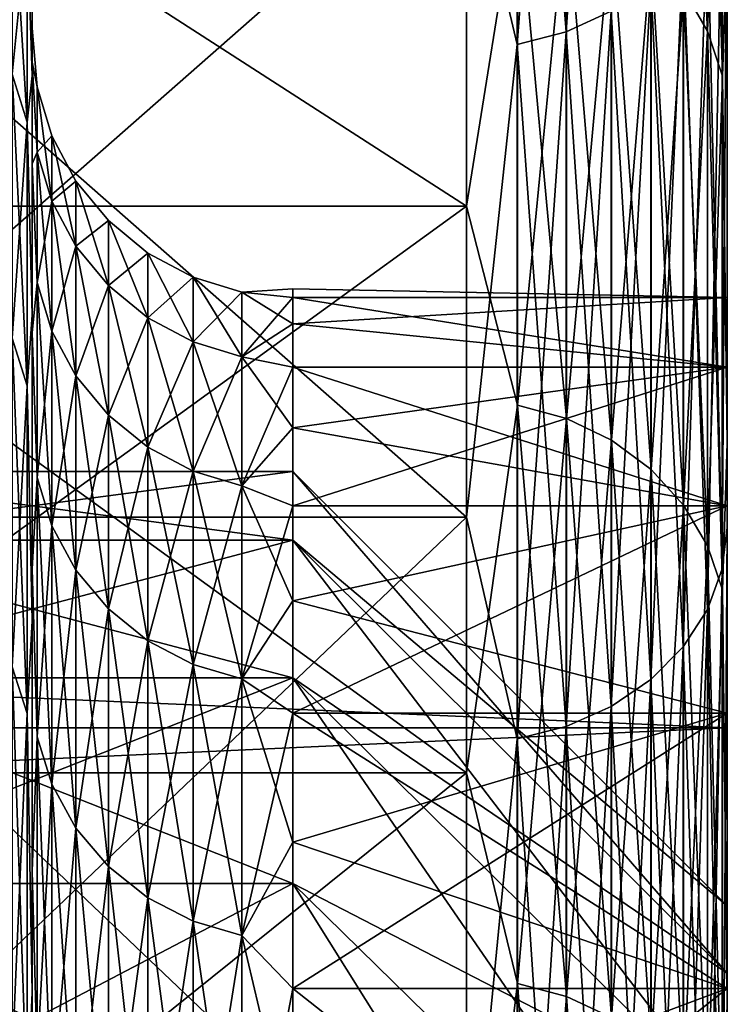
# Model space of a CAD drawing. Header units: metres. Extents: x -17 to 65, y -30 to 30.
# Tile 405 of 413: x 64.2 to 65, y 23.7 to 24.8. Entities that reach past the tile are written whole.
import ezdxf

# ---------------------------------------------------------------- set-up
doc = ezdxf.new("R2010")
doc.units = ezdxf.units.M
doc.layers.add('solid_508461', color=7, linetype='CONTINUOUS')

msp = doc.modelspace()

# ---------------------------------------------------------------- linework, layer by layer
at = {"layer": 'solid_508461'}
for points in [[(64.814529, 24.795874, -14.88921), (64.866478, 24.819626, -14.903472), (64.866478, 25.553928, -13.606028)], [(64.814529, 25.529474, -13.593007), (64.814529, 24.795874, -14.88921), (64.866478, 25.553928, -13.606028)], [(64.758179, 24.781275, -14.880445), (64.814529, 24.795874, -14.88921), (64.814529, 25.529474, -13.593007)], [(64.758179, 25.514444, -13.585005), (64.758179, 24.781275, -14.880445), (64.814529, 25.529474, -13.593007)], [(64.758179, 25.514444, 13.585005), (64.814529, 25.529474, 13.593007), (64.814529, 24.795874, 14.88921)], [(64.814529, 24.795874, 14.88921), (64.814529, 25.529474, 13.593007), (64.866478, 24.819626, 14.903472)], [(64.758179, 24.781275, 14.880445), (64.699997, 25.02813, 14.450009), (64.758179, 25.514444, 13.585005)], [(64.758179, 25.514444, -13.585005), (64.699997, 25.02813, -14.450009), (64.758179, 24.781275, -14.880445)], [(64.758179, 24.781275, 14.880445), (64.758179, 25.514444, 13.585005), (64.814529, 24.795874, 14.88921)], [(64.97728, 24.796682, -10.465021), (64.94957, 24.844536, -10.485217), (64.94957, 25.367371, -9.148076)], [(64.97728, 25.318508, -9.130456), (64.97728, 24.796682, -10.465021), (64.94957, 25.367371, -9.148076)], [(64.97728, 24.796682, 10.465021), (64.97728, 25.318508, 9.130456), (64.94957, 24.844536, 10.485217)], [(64.994301, 24.744762, -10.44311), (64.97728, 24.796682, -10.465021), (64.97728, 25.318508, -9.130456)], [(64.994301, 25.265497, -9.111339), (64.994301, 24.744762, -10.44311), (64.97728, 25.318508, -9.130456)], [(64.994301, 25.265497, 9.111339), (64.97728, 25.318508, 9.130456), (64.97728, 24.796682, 10.465021)], [(64.994301, 24.744762, 10.44311), (64.994301, 25.265497, 9.111339), (64.97728, 24.796682, 10.465021)], [(64.994301, 24.744762, 10.44311), (65, 24.896132, 9.920813), (64.994301, 25.265497, 9.111339)], [(64.994301, 25.265497, -9.111339), (65, 24.896135, -9.920805), (64.994301, 24.744762, -10.44311)], [(64.699997, 25.175266, 10.030751), (63.799999, 25.175266, 10.030751), (63.799999, 24.595291, 11.379003)], [(64.699997, 24.595291, 11.379003), (64.699997, 25.175266, 10.030751), (63.799999, 24.595291, 11.379003)], [(64.699997, 24.595291, -11.379003), (63.799999, 24.595291, -11.379003), (63.799999, 25.175266, -10.030751)], [(64.699997, 25.175266, -10.030751), (64.699997, 24.595291, -11.379003), (63.799999, 25.175266, -10.030751)], [(64.75853, 24.962244, -10.534894), (64.699997, 24.595291, -11.379003), (64.699997, 25.175266, -10.030751)], [(64.75853, 24.962244, 10.534894), (64.699997, 25.175266, 10.030751), (64.699997, 24.595291, 11.379003)], [(63.799999, 25.02813, 14.450009), (64.699997, 25.02813, 14.450009), (64.699997, 24.237574, 15.740078)], [(63.799999, 24.237574, 15.740078), (63.799999, 25.02813, 14.450009), (64.699997, 24.237574, 15.740078)], [(63.799999, 24.237574, -15.740078), (64.699997, 24.237574, -15.740078), (64.699997, 25.02813, -14.450009)], [(63.799999, 25.02813, -14.450009), (63.799999, 24.237574, -15.740078), (64.699997, 25.02813, -14.450009)], [(64.758179, 24.781275, 14.880445), (64.699997, 24.237574, 15.740078), (64.699997, 25.02813, 14.450009)], [(64.758179, 24.781275, -14.880445), (64.699997, 25.02813, -14.450009), (64.699997, 24.237574, -15.740078)], [(64.994232, 24.178011, 16.268044), (65, 25.032677, 15.033465), (65, 24.225492, 16.302313)], [(64.994232, 24.178011, 16.268044), (64.994232, 24.983412, 15.001821), (65, 25.032677, 15.033465)], [(64.994232, 24.178011, -16.268044), (65, 24.225473, -16.302343), (65, 25.032658, -15.033497)], [(64.994232, 24.983412, -15.001821), (64.994232, 24.178011, -16.268044), (65, 25.032658, -15.033497)], [(65, 24.225492, 16.302313), (65, 25.032677, 15.033465), (65, 24.890348, 16.747257)], [(65, 25.032658, -15.033497), (65, 24.225473, -16.302343), (65, 24.890348, -16.747257)], [(64.977142, 24.131273, -16.236597), (64.994232, 24.178011, -16.268044), (64.994232, 24.983412, -15.001821)], [(64.977142, 24.935116, -14.972821), (64.977142, 24.131273, -16.236597), (64.994232, 24.983412, -15.001821)], [(64.977142, 24.935116, 14.972821), (64.994232, 24.983412, 15.001821), (64.994232, 24.178011, 16.268044)], [(64.194237, 24.691874, 4.823157), (64.177139, 24.747162, 4.833957), (64.177139, 24.975876, 3.463351)], [(64.194237, 24.920076, 3.455613), (64.194237, 24.691874, 4.823157), (64.177139, 24.975876, 3.463351)], [(64.194237, 24.920076, -3.455613), (64.177139, 24.975876, -3.463351), (64.177139, 24.747162, -4.833957)], [(64.75853, 24.962244, -10.534894), (64.75853, 24.366175, -11.848508), (64.699997, 24.595291, -11.379003)], [(64.75853, 24.366175, 11.848508), (64.75853, 24.962244, 10.534894), (64.699997, 24.595291, 11.379003)], [(64.814857, 24.350801, -11.841032), (64.75853, 24.366175, -11.848508), (64.75853, 24.962244, -10.534894)], [(64.814857, 24.946495, -10.528247), (64.814857, 24.350801, -11.841032), (64.75853, 24.962244, -10.534894)], [(64.814857, 24.946495, 10.528247), (64.75853, 24.962244, 10.534894), (64.75853, 24.366175, 11.848508)], [(64.814857, 24.350801, 11.841032), (64.814857, 24.946495, 10.528247), (64.75853, 24.366175, 11.848508)], [(64.866768, 24.325832, -11.82889), (64.814857, 24.350801, -11.841032), (64.814857, 24.946495, -10.528247)], [(64.866768, 24.920914, -10.517451), (64.866768, 24.325832, -11.82889), (64.814857, 24.946495, -10.528247)], [(64.866768, 24.920914, 10.517451), (64.814857, 24.946495, 10.528247), (64.814857, 24.350801, 11.841032)], [(64.194237, 24.920076, -3.455613), (64.199997, 24.745113, -4.205862), (64.199997, 24.942064, -2.811296)], [(64.194237, 24.920076, 3.455613), (64.199997, 24.942064, 2.811296), (64.199997, 24.745113, 4.205863)], [(64.199997, 24.942064, 2.811296), (64.199997, 24.942064, -2.811296), (64.199997, 24.745113, -4.205862)], [(64.199997, 24.799999, 0), (64.199997, 24.942064, 2.811296), (64.199997, 24.745113, -4.205862)], [(64.199997, 24.760958, 1.391007), (64.199997, 24.745113, 4.205863), (64.199997, 24.942064, 2.811296)], [(64.199997, 24.799999, 0), (64.199997, 24.760958, 1.391007), (64.199997, 24.942064, 2.811296)], [(64.949379, 24.088203, -16.207619), (64.977142, 24.131273, -16.236597), (64.977142, 24.935116, -14.972821)], [(64.949379, 24.890614, -14.946098), (64.949379, 24.088203, -16.207619), (64.977142, 24.935116, -14.972821)], [(64.949379, 24.890614, 14.946098), (64.977142, 24.935116, 14.972821), (64.977142, 24.131273, 16.236597)], [(64.977142, 24.131273, 16.236597), (64.977142, 24.935116, 14.972821), (64.994232, 24.178011, 16.268044)], [(64.194237, 24.691874, -4.823157), (64.194237, 24.920076, -3.455613), (64.177139, 24.747162, -4.833957)], [(64.194237, 24.691874, -4.823157), (64.199997, 24.745113, -4.205862), (64.194237, 24.920076, -3.455613)], [(64.194237, 24.920076, 3.455613), (64.199997, 24.745113, 4.205863), (64.194237, 24.691874, 4.823157)], [(64.866768, 24.325832, 11.82889), (64.866768, 24.920914, 10.517451), (64.814857, 24.350801, 11.841032)], [(64.912254, 24.292225, -11.812549), (64.866768, 24.325832, -11.82889), (64.866768, 24.920914, -10.517451)], [(64.912254, 24.886486, -10.502921), (64.912254, 24.292225, -11.812549), (64.866768, 24.920914, -10.517451)], [(64.912254, 24.886486, 10.502921), (64.866768, 24.920914, 10.517451), (64.866768, 24.325832, 11.82889)], [(44, 23.995178, 18.006428), (65, 23.995136, 18.006485), (65, 24.890348, 16.747257)], [(44, 24.89031, 16.747311), (44, 23.995178, 18.006428), (65, 24.890348, 16.747257)], [(44, 24.89031, -16.747311), (65, 24.890348, -16.747257), (65, 23.995136, -18.006485)], [(44, 23.995178, -18.006428), (44, 24.89031, -16.747311), (65, 23.995136, -18.006485)], [(64.91201, 24.050465, -16.182226), (64.949379, 24.088203, -16.207619), (64.949379, 24.890614, -14.946098)], [(64.91201, 24.851616, -14.922682), (64.91201, 24.050465, -16.182226), (64.949379, 24.890614, -14.946098)], [(64.91201, 24.851616, 14.922682), (64.949379, 24.890614, 14.946098), (64.949379, 24.088203, 16.207619)], [(64.949379, 24.088203, 16.207619), (64.949379, 24.890614, 14.946098), (64.977142, 24.131273, 16.236597)], [(64.994301, 24.744762, -10.44311), (65, 24.896135, -9.920805), (65, 24.322456, -11.254248)], [(64.994301, 24.744762, 10.44311), (65, 24.322453, 11.254255), (65, 24.896132, 9.920813)], [(65, 24.896135, -9.920805), (65, 24.896132, 9.920813), (65, 24.322453, 11.254255)], [(65, 24.490004, 0.69972), (65, 24.896135, -9.920805), (65, 24.322453, 11.254255)], [(65, 24.410133, -2.096517), (65, 24.322456, -11.254248), (65, 24.896135, -9.920805)], [(65, 24.490004, -0.69972), (65, 24.410133, -2.096517), (65, 24.896135, -9.920805)], [(65, 24.490004, 0.69972), (65, 24.490004, -0.69972), (65, 24.896135, -9.920805)], [(65, 24.225492, 16.302313), (65, 24.890348, 16.747257), (65, 23.995136, 18.006485)], [(65, 24.225473, -16.302343), (65, 23.995136, -18.006485), (65, 24.890348, -16.747257)], [(64.912254, 24.292225, 11.812549), (64.912254, 24.886486, 10.502921), (64.866768, 24.325832, 11.82889)], [(64.94957, 24.251278, -11.792637), (64.912254, 24.292225, -11.812549), (64.912254, 24.886486, -10.502921)], [(64.94957, 24.844536, -10.485217), (64.94957, 24.251278, -11.792637), (64.912254, 24.886486, -10.502921)], [(64.94957, 24.844536, 10.485217), (64.912254, 24.886486, 10.502921), (64.912254, 24.292225, 11.812549)], [(64.866478, 24.019505, -16.161394), (64.91201, 24.050465, -16.182226), (64.91201, 24.851616, -14.922682)], [(64.866478, 24.819626, -14.903472), (64.866478, 24.019505, -16.161394), (64.91201, 24.851616, -14.922682)], [(64.866478, 24.819626, 14.903472), (64.91201, 24.851616, 14.922682), (64.91201, 24.050465, 16.182226)], [(64.91201, 24.050465, 16.182226), (64.91201, 24.851616, 14.922682), (64.949379, 24.088203, 16.207619)], [(64.94957, 24.251278, 11.792637), (64.94957, 24.844536, 10.485217), (64.912254, 24.292225, 11.812549)], [(64.97728, 24.204565, -11.769922), (64.94957, 24.251278, -11.792637), (64.94957, 24.844536, -10.485217)], [(64.97728, 24.796682, -10.465021), (64.97728, 24.204565, -11.769922), (64.94957, 24.844536, -10.485217)], [(64.97728, 24.796682, 10.465021), (64.94957, 24.844536, 10.485217), (64.94957, 24.251278, 11.792637)], [(64.814529, 23.996519, -16.145929), (64.866478, 24.019505, -16.161394), (64.866478, 24.819626, -14.903472)], [(64.814529, 24.795874, -14.88921), (64.814529, 23.996519, -16.145929), (64.866478, 24.819626, -14.903472)], [(64.814529, 24.795874, 14.88921), (64.866478, 24.819626, 14.903472), (64.866478, 24.019505, 16.161394)], [(64.866478, 24.019505, 16.161394), (64.866478, 24.819626, 14.903472), (64.91201, 24.050465, 16.182226)], [(64.199997, 24.760958, -1.391007), (64.199997, 24.799999, 0), (64.199997, 24.745113, -4.205862)], [(64.205696, 24.732426, 0.681745), (64.199997, 24.760958, 1.391007), (64.199997, 24.799999, 0)], [(64.205696, 24.732426, -0.681745), (64.199997, 24.799999, 0), (64.199997, 24.760958, -1.391007)], [(64.205696, 24.732426, 0.681745), (64.199997, 24.799999, 0), (64.205696, 24.732426, -0.681745)], [(64.758179, 23.982391, -16.136423), (64.814529, 23.996519, -16.145929), (64.814529, 24.795874, -14.88921)], [(64.758179, 24.781275, -14.880445), (64.758179, 23.982391, -16.136423), (64.814529, 24.795874, -14.88921)], [(64.758179, 24.781275, 14.880445), (64.814529, 24.795874, 14.88921), (64.814529, 23.996519, 16.145929)], [(64.814529, 23.996519, 16.145929), (64.814529, 24.795874, 14.88921), (64.866478, 24.019505, 16.161394)], [(64.97728, 24.204565, 11.769922), (64.97728, 24.796682, 10.465021), (64.94957, 24.251278, 11.792637)], [(64.994301, 24.153887, -11.745279), (64.97728, 24.204565, -11.769922), (64.97728, 24.796682, -10.465021)], [(64.994301, 24.744762, -10.44311), (64.994301, 24.153887, -11.745279), (64.97728, 24.796682, -10.465021)], [(64.994301, 24.744762, 10.44311), (64.97728, 24.796682, 10.465021), (64.97728, 24.204565, 11.769922)], [(64.758179, 23.982391, 16.136423), (64.699997, 24.237574, 15.740078), (64.758179, 24.781275, 14.880445)], [(64.758179, 24.781275, -14.880445), (64.699997, 24.237574, -15.740078), (64.758179, 23.982391, -16.136423)], [(64.758179, 23.982391, 16.136423), (64.758179, 24.781275, 14.880445), (64.814529, 23.996519, 16.145929)], [(64.199997, 24.64395, -2.777706), (64.199997, 24.760958, -1.391007), (64.199997, 24.745113, -4.205862)], [(64.199997, 24.760958, 1.391007), (64.199997, 24.64395, 2.777706), (64.199997, 24.745113, 4.205863)], [(64.205696, 24.657314, 2.043163), (64.199997, 24.64395, 2.777706), (64.199997, 24.760958, 1.391007)], [(64.205696, 24.657314, 2.043163), (64.199997, 24.760958, 1.391007), (64.205696, 24.732426, 0.681745)], [(64.205696, 24.657314, -2.043163), (64.199997, 24.760958, -1.391007), (64.199997, 24.64395, -2.777706)], [(64.205696, 24.732426, -0.681745), (64.199997, 24.760958, -1.391007), (64.205696, 24.657314, -2.043163)], [(64.194237, 24.388683, 6.176053), (64.177139, 24.443291, 6.189882), (64.177139, 24.747162, 4.833957)], [(64.194237, 24.691874, 4.823157), (64.194237, 24.388683, 6.176053), (64.177139, 24.747162, 4.833957)], [(64.194237, 24.691874, -4.823157), (64.177139, 24.747162, -4.833957), (64.177139, 24.443291, -6.189882)], [(64.194237, 24.691874, -4.823157), (64.199997, 24.470238, -5.587248), (64.199997, 24.745113, -4.205862)], [(64.194237, 24.691874, 4.823157), (64.199997, 24.745113, 4.205863), (64.199997, 24.470238, 5.587248)], [(64.199997, 24.64395, -2.777706), (64.199997, 24.745113, -4.205862), (64.199997, 24.470238, -5.587248)], [(64.199997, 24.64395, 2.777706), (64.199997, 24.470238, 5.587248), (64.199997, 24.745113, 4.205863)], [(64.994301, 24.153887, 11.745279), (64.994301, 24.744762, 10.44311), (64.97728, 24.204565, 11.769922)], [(64.994301, 24.153887, 11.745279), (65, 24.322453, 11.254255), (64.994301, 24.744762, 10.44311)], [(64.994301, 24.744762, -10.44311), (65, 24.322456, -11.254248), (64.994301, 24.153887, -11.745279)], [(64.205696, 24.732426, -0.681745), (64.222725, 24.676094, -0.680192), (64.222725, 24.676094, 0.680192)], [(64.205696, 24.732426, -0.681745), (64.205696, 24.657314, -2.043163), (64.222725, 24.676094, -0.680192)], [(64.205696, 24.732426, 0.681745), (64.222725, 24.676094, 0.680192), (64.222725, 24.601154, 2.03851)], [(64.205696, 24.732426, 0.681745), (64.205696, 24.732426, -0.681745), (64.222725, 24.676094, 0.680192)], [(64.205696, 24.657314, 2.043163), (64.205696, 24.732426, 0.681745), (64.222725, 24.601154, 2.03851)], [(64.194237, 24.388683, -6.176053), (64.194237, 24.691874, -4.823157), (64.177139, 24.443291, -6.189882)], [(64.194237, 24.388683, -6.176053), (64.199997, 24.470238, -5.587248), (64.194237, 24.691874, -4.823157)], [(64.194237, 24.691874, 4.823157), (64.199997, 24.470238, 5.587248), (64.194237, 24.388683, 6.176053)], [(64.205696, 24.657314, -2.043163), (64.222725, 24.601154, -2.03851), (64.222725, 24.676094, -0.680192)], [(64.222725, 24.676094, -0.680192), (64.250427, 24.624172, -0.678761), (64.250427, 24.624172, 0.678761)], [(64.222725, 24.676094, -0.680192), (64.222725, 24.601154, -2.03851), (64.250427, 24.624172, -0.678761)], [(64.222725, 24.676094, 0.680192), (64.250427, 24.624172, 0.678761), (64.250427, 24.549389, 2.03422)], [(64.222725, 24.676094, 0.680192), (64.222725, 24.676094, -0.680192), (64.250427, 24.624172, 0.678761)], [(64.222725, 24.601154, 2.03851), (64.222725, 24.676094, 0.680192), (64.250427, 24.549389, 2.03422)], [(64.205696, 24.507318, 3.398377), (64.199997, 24.64395, 2.777706), (64.205696, 24.657314, 2.043163)], [(64.205696, 24.657314, -2.043163), (64.199997, 24.64395, -2.777706), (64.205696, 24.507318, -3.398377)], [(64.205696, 24.657314, -2.043163), (64.205696, 24.507318, -3.398377), (64.222725, 24.601154, -2.03851)], [(64.205696, 24.657314, 2.043163), (64.222725, 24.601154, 2.03851), (64.222725, 24.4515, 3.390637)], [(64.205696, 24.507318, 3.398377), (64.205696, 24.657314, 2.043163), (64.222725, 24.4515, 3.390637)], [(64.199997, 24.449345, -4.155657), (64.199997, 24.64395, -2.777706), (64.199997, 24.470238, -5.587248)], [(64.199997, 24.64395, 2.777706), (64.199997, 24.449345, 4.155657), (64.199997, 24.470238, 5.587248)], [(64.205696, 24.507318, 3.398377), (64.199997, 24.449345, 4.155657), (64.199997, 24.64395, 2.777706)], [(64.205696, 24.507318, -3.398377), (64.199997, 24.64395, -2.777706), (64.199997, 24.449345, -4.155657)], [(64.222725, 24.601154, -2.03851), (64.250427, 24.549389, -2.03422), (64.250427, 24.624172, -0.678761)], [(64.250427, 24.624172, -0.678761), (64.287743, 24.578657, -0.677506), (64.287743, 24.578657, 0.677506)], [(64.250427, 24.624172, -0.678761), (64.250427, 24.549389, -2.03422), (64.287743, 24.578657, -0.677506)], [(64.250427, 24.624172, 0.678761), (64.287743, 24.578657, 0.677506), (64.287743, 24.504013, 2.03046)], [(64.250427, 24.624172, 0.678761), (64.250427, 24.624172, -0.678761), (64.287743, 24.578657, 0.677506)], [(64.250427, 24.549389, 2.03422), (64.250427, 24.624172, 0.678761), (64.287743, 24.504013, 2.03046)], [(64.699997, 24.595291, 11.379003), (63.799999, 24.595291, 11.379003), (63.799999, 23.943172, 12.693877)], [(64.699997, 23.943172, 12.693877), (64.699997, 24.595291, 11.379003), (63.799999, 23.943172, 12.693877)], [(64.699997, 23.943172, -12.693877), (63.799999, 23.943172, -12.693877), (63.799999, 24.595291, -11.379003)], [(64.699997, 24.595291, -11.379003), (64.699997, 23.943172, -12.693877), (63.799999, 24.595291, -11.379003)], [(64.205696, 24.507318, -3.398377), (64.222725, 24.4515, -3.390637), (64.222725, 24.601154, -2.03851)], [(64.222725, 24.601154, -2.03851), (64.222725, 24.4515, -3.390637), (64.250427, 24.549389, -2.03422)], [(64.222725, 24.601154, 2.03851), (64.250427, 24.549389, 2.03422), (64.250427, 24.400051, 3.383502)], [(64.222725, 24.4515, 3.390637), (64.222725, 24.601154, 2.03851), (64.250427, 24.400051, 3.383502)], [(64.75853, 24.366175, -11.848508), (64.699997, 23.943172, -12.693877), (64.699997, 24.595291, -11.379003)], [(64.75853, 24.366175, 11.848508), (64.699997, 24.595291, 11.379003), (64.699997, 23.943172, 12.693877)], [(64.250427, 24.549389, -2.03422), (64.287743, 24.504013, -2.03046), (64.287743, 24.578657, -0.677506)], [(64.287743, 24.578657, -0.677506), (64.333229, 24.541304, -0.676476), (64.333229, 24.541304, 0.676476)], [(64.287743, 24.578657, -0.677506), (64.287743, 24.504013, -2.03046), (64.333229, 24.541304, -0.676476)], [(64.287743, 24.578657, 0.677506), (64.333229, 24.541304, 0.676476), (64.333229, 24.466772, 2.027375)], [(64.287743, 24.578657, 0.677506), (64.287743, 24.578657, -0.677506), (64.333229, 24.541304, 0.676476)], [(64.287743, 24.504013, 2.03046), (64.287743, 24.578657, 0.677506), (64.333229, 24.466772, 2.027375)], [(64.222725, 24.4515, -3.390637), (64.250427, 24.400051, -3.383502), (64.250427, 24.549389, -2.03422)], [(64.250427, 24.549389, -2.03422), (64.250427, 24.400051, -3.383502), (64.287743, 24.504013, -2.03046)], [(64.250427, 24.549389, 2.03422), (64.287743, 24.504013, 2.03046), (64.287743, 24.35495, 3.377248)], [(64.250427, 24.400051, 3.383502), (64.250427, 24.549389, 2.03422), (64.287743, 24.35495, 3.377248)], [(64.287743, 24.504013, -2.03046), (64.333229, 24.466772, -2.027375), (64.333229, 24.541304, -0.676476)], [(64.333229, 24.541304, -0.676476), (64.385139, 24.513548, -0.675711), (64.385139, 24.513548, 0.675711)], [(64.333229, 24.541304, -0.676476), (64.333229, 24.466772, -2.027375), (64.385139, 24.513548, -0.675711)], [(64.333229, 24.541304, 0.676476), (64.385139, 24.513548, 0.675711), (64.385139, 24.4391, 2.025082)], [(64.333229, 24.541304, 0.676476), (64.333229, 24.541304, -0.676476), (64.385139, 24.513548, 0.675711)], [(64.333229, 24.466772, 2.027375), (64.333229, 24.541304, 0.676476), (64.385139, 24.4391, 2.025082)], [(64.205696, 24.282896, 4.74327), (64.199997, 24.449345, 4.155657), (64.205696, 24.507318, 3.398377)], [(64.205696, 24.507318, -3.398377), (64.199997, 24.449345, -4.155657), (64.205696, 24.282896, -4.74327)], [(64.205696, 24.507318, -3.398377), (64.205696, 24.282896, -4.74327), (64.222725, 24.4515, -3.390637)], [(64.205696, 24.507318, 3.398377), (64.222725, 24.4515, 3.390637), (64.222725, 24.227589, 4.732467)], [(64.205696, 24.282896, 4.74327), (64.205696, 24.507318, 3.398377), (64.222725, 24.227589, 4.732467)], [(64.333229, 24.466772, -2.027375), (64.385139, 24.4391, -2.025082), (64.385139, 24.513548, -0.675711)], [(64.385139, 24.513548, -0.675711), (64.441475, 24.49646, -0.67524), (64.441475, 24.49646, 0.67524)], [(64.385139, 24.513548, -0.675711), (64.385139, 24.4391, -2.025082), (64.441475, 24.49646, -0.67524)], [(64.385139, 24.513548, 0.675711), (64.441475, 24.49646, 0.67524), (64.441475, 24.422066, 2.02367)], [(64.385139, 24.513548, 0.675711), (64.385139, 24.513548, -0.675711), (64.441475, 24.49646, 0.67524)], [(64.385139, 24.4391, 2.025082), (64.385139, 24.513548, 0.675711), (64.441475, 24.422066, 2.02367)], [(64.250427, 24.400051, -3.383502), (64.287743, 24.35495, -3.377248), (64.287743, 24.504013, -2.03046)], [(64.287743, 24.504013, -2.03046), (64.287743, 24.35495, -3.377248), (64.333229, 24.466772, -2.027375)], [(64.287743, 24.504013, 2.03046), (64.333229, 24.466772, 2.027375), (64.333229, 24.317936, 3.372116)], [(64.287743, 24.35495, 3.377248), (64.287743, 24.504013, 2.03046), (64.333229, 24.317936, 3.372116)], [(64.385139, 24.4391, -2.025082), (64.441475, 24.422066, -2.02367), (64.441475, 24.49646, -0.67524)], [(64.441475, 24.49646, 0.67524), (64.5, 24.5), (64.5, 24.490009, 0.699623)], [(64.441475, 24.49646, -0.67524), (64.5, 24.490009, -0.699623), (64.5, 24.5)], [(64.441475, 24.49646, 0.67524), (64.441475, 24.49646, -0.67524), (64.5, 24.5)], [(64.441475, 24.49646, 0.67524), (64.5, 24.490009, 0.699623), (64.5, 24.460043, 1.398676)], [(64.441475, 24.422066, 2.02367), (64.441475, 24.49646, 0.67524), (64.5, 24.460043, 1.398676)], [(64.441475, 24.49646, -0.67524), (64.441475, 24.422066, -2.02367), (64.5, 24.490009, -0.699623)], [(64.5, 24.5), (65, 24.490004, 0.69972), (64.5, 24.490009, 0.699623)], [(64.5, 24.490009, -0.699623), (65, 24.490004, 0.69972), (64.5, 24.5)], [(64.441475, 24.422066, -2.02367), (64.5, 24.460043, -1.398676), (64.5, 24.490009, -0.699623)], [(64.5, 24.490009, -0.699623), (65, 24.490004, -0.69972), (65, 24.490004, 0.69972)], [(64.5, 24.460043, -1.398676), (65, 24.490004, -0.69972), (64.5, 24.490009, -0.699623)], [(64.5, 24.490009, 0.699623), (65, 24.490004, 0.69972), (65, 24.410133, 2.096517)], [(64.5, 24.490009, 0.699623), (65, 24.410133, 2.096517), (64.5, 24.460043, 1.398676)], [(64.5, 24.460043, -1.398676), (65, 24.410133, -2.096517), (65, 24.490004, -0.69972)], [(65, 24.410133, 2.096517), (65, 24.490004, 0.69972), (65, 24.322453, 11.254255)], [(64.194237, 24.388683, -6.176053), (64.199997, 24.118319, -6.951018), (64.199997, 24.470238, -5.587248)], [(64.194237, 24.388683, 6.176053), (64.199997, 24.470238, 5.587248), (64.199997, 24.118319, 6.951018)], [(64.199997, 24.449345, -4.155657), (64.199997, 24.470238, -5.587248), (64.199997, 24.118319, -6.951018)], [(64.199997, 24.177771, 5.520456), (64.199997, 24.118319, 6.951018), (64.199997, 24.470238, 5.587248)], [(64.199997, 24.449345, 4.155657), (64.199997, 24.177771, 5.520456), (64.199997, 24.470238, 5.587248)], [(64.287743, 24.35495, -3.377248), (64.333229, 24.317936, -3.372116), (64.333229, 24.466772, -2.027375)], [(64.333229, 24.466772, -2.027375), (64.333229, 24.317936, -3.372116), (64.385139, 24.4391, -2.025082)], [(64.333229, 24.466772, 2.027375), (64.385139, 24.4391, 2.025082), (64.385139, 24.290434, 3.368302)], [(64.333229, 24.317936, 3.372116), (64.333229, 24.466772, 2.027375), (64.385139, 24.290434, 3.368302)], [(64.441475, 24.422066, 2.02367), (64.5, 24.460043, 1.398676), (64.5, 24.410128, 2.096588)], [(64.441475, 24.422066, -2.02367), (64.5, 24.410128, -2.096588), (64.5, 24.460043, -1.398676)], [(64.5, 24.410128, -2.096588), (65, 24.410133, -2.096517), (64.5, 24.460043, -1.398676)], [(64.5, 24.460043, 1.398676), (65, 24.410133, 2.096517), (64.5, 24.410128, 2.096588)], [(64.199997, 24.177771, -5.520456), (64.199997, 24.449345, -4.155657), (64.199997, 24.118319, -6.951018)], [(64.205696, 24.282896, 4.74327), (64.199997, 24.177771, 5.520456), (64.199997, 24.449345, 4.155657)], [(64.205696, 24.282896, -4.74327), (64.199997, 24.449345, -4.155657), (64.199997, 24.177771, -5.520456)], [(64.205696, 24.282896, -4.74327), (64.222725, 24.227589, -4.732467), (64.222725, 24.4515, -3.390637)], [(64.222725, 24.4515, -3.390637), (64.222725, 24.227589, -4.732467), (64.250427, 24.400051, -3.383502)], [(64.222725, 24.4515, 3.390637), (64.250427, 24.400051, 3.383502), (64.250427, 24.176609, 4.722508)], [(64.222725, 24.227589, 4.732467), (64.222725, 24.4515, 3.390637), (64.250427, 24.176609, 4.722508)], [(64.194237, 24.011425, 7.510193), (64.177139, 24.065187, 7.527009), (64.177139, 24.443291, 6.189882)], [(64.194237, 24.388683, 6.176053), (64.194237, 24.011425, 7.510193), (64.177139, 24.443291, 6.189882)], [(64.194237, 24.388683, -6.176053), (64.177139, 24.443291, -6.189882), (64.177139, 24.065187, -7.527009)], [(64.333229, 24.317936, -3.372116), (64.385139, 24.290434, -3.368302), (64.385139, 24.4391, -2.025082)], [(64.385139, 24.4391, -2.025082), (64.385139, 24.290434, -3.368302), (64.441475, 24.422066, -2.02367)], [(64.385139, 24.4391, 2.025082), (64.441475, 24.422066, 2.02367), (64.441475, 24.2735, 3.365954)], [(64.385139, 24.290434, 3.368302), (64.385139, 24.4391, 2.025082), (64.441475, 24.2735, 3.365954)], [(64.385139, 24.290434, -3.368302), (64.441475, 24.2735, -3.365954), (64.441475, 24.422066, -2.02367)], [(64.441475, 24.422066, 2.02367), (64.5, 24.410128, 2.096588), (64.5, 24.340303, 2.792789)], [(64.441475, 24.2735, 3.365954), (64.441475, 24.422066, 2.02367), (64.5, 24.340303, 2.792789)], [(64.441475, 24.422066, -2.02367), (64.441475, 24.2735, -3.365954), (64.5, 24.410128, -2.096588)], [(64.441475, 24.2735, -3.365954), (64.5, 24.340303, -2.792789), (64.5, 24.410128, -2.096588)], [(64.5, 24.250626, -3.486714), (65, 24.250618, -3.486778), (65, 24.410133, -2.096517)], [(64.5, 24.340303, -2.792789), (65, 24.410133, -2.096517), (64.5, 24.410128, -2.096588)], [(64.5, 24.250626, -3.486714), (65, 24.410133, -2.096517), (64.5, 24.340303, -2.792789)], [(64.5, 24.410128, 2.096588), (65, 24.410133, 2.096517), (65, 24.250618, 3.486778)], [(64.5, 24.410128, 2.096588), (65, 24.250618, 3.486778), (64.5, 24.340303, 2.792789)], [(65, 24.250618, 3.486778), (65, 24.410133, 2.096517), (65, 24.322453, 11.254255)], [(65, 24.410133, -2.096517), (65, 24.250618, -3.486778), (65, 24.322456, -11.254248)], [(64.222725, 24.227589, -4.732467), (64.250427, 24.176609, -4.722508), (64.250427, 24.400051, -3.383502)], [(64.250427, 24.400051, -3.383502), (64.250427, 24.176609, -4.722508), (64.287743, 24.35495, -3.377248)], [(64.250427, 24.400051, 3.383502), (64.287743, 24.35495, 3.377248), (64.287743, 24.131922, 4.713779)], [(64.250427, 24.176609, 4.722508), (64.250427, 24.400051, 3.383502), (64.287743, 24.131922, 4.713779)], [(64.194237, 24.011425, -7.510193), (64.194237, 24.388683, -6.176053), (64.177139, 24.065187, -7.527009)], [(64.194237, 24.011425, -7.510193), (64.199997, 24.118319, -6.951018), (64.194237, 24.388683, -6.176053)], [(64.194237, 24.388683, 6.176053), (64.199997, 24.118319, 6.951018), (64.194237, 24.011425, 7.510193)], [(64.75853, 24.366175, -11.848508), (64.75853, 23.701036, -13.128535), (64.699997, 23.943172, -12.693877)], [(64.75853, 23.701036, 13.128535), (64.75853, 24.366175, 11.848508), (64.699997, 23.943172, 12.693877)], [(64.814857, 23.686083, -13.120253), (64.75853, 23.701036, -13.128535), (64.75853, 24.366175, -11.848508)], [(64.814857, 24.350801, -11.841032), (64.814857, 23.686083, -13.120253), (64.75853, 24.366175, -11.848508)], [(64.814857, 24.350801, 11.841032), (64.75853, 24.366175, 11.848508), (64.75853, 23.701036, 13.128535)], [(64.250427, 24.176609, -4.722508), (64.287743, 24.131922, -4.713779), (64.287743, 24.35495, -3.377248)], [(64.287743, 24.35495, -3.377248), (64.287743, 24.131922, -4.713779), (64.333229, 24.317936, -3.372116)], [(64.287743, 24.35495, 3.377248), (64.333229, 24.317936, 3.372116), (64.333229, 24.095247, 4.706616)], [(64.287743, 24.131922, 4.713779), (64.287743, 24.35495, 3.377248), (64.333229, 24.095247, 4.706616)], [(64.814857, 23.686083, 13.120253), (64.814857, 24.350801, 11.841032), (64.75853, 23.701036, 13.128535)], [(64.866768, 23.661795, -13.106798), (64.814857, 23.686083, -13.120253), (64.814857, 24.350801, -11.841032)], [(64.866768, 24.325832, -11.82889), (64.866768, 23.661795, -13.106798), (64.814857, 24.350801, -11.841032)], [(64.866768, 24.325832, 11.82889), (64.814857, 24.350801, 11.841032), (64.814857, 23.686083, 13.120253)], [(64.441475, 24.2735, 3.365954), (64.5, 24.340303, 2.792789), (64.5, 24.250626, 3.486714)], [(64.441475, 24.2735, -3.365954), (64.5, 24.250626, -3.486714), (64.5, 24.340303, -2.792789)], [(64.5, 24.340303, 2.792789), (65, 24.250618, 3.486778), (64.5, 24.250626, 3.486714)], [(64.866768, 23.661795, 13.106798), (64.866768, 24.325832, 11.82889), (64.814857, 23.686083, 13.120253)], [(64.912254, 23.629107, -13.088692), (64.866768, 23.661795, -13.106798), (64.866768, 24.325832, -11.82889)], [(64.912254, 24.292225, -11.812549), (64.912254, 23.629107, -13.088692), (64.866768, 24.325832, -11.82889)], [(64.912254, 24.292225, 11.812549), (64.866768, 24.325832, 11.82889), (64.866768, 23.661795, 13.106798)], [(64.287743, 24.131922, -4.713779), (64.333229, 24.095247, -4.706616), (64.333229, 24.317936, -3.372116)], [(64.333229, 24.317936, -3.372116), (64.333229, 24.095247, -4.706616), (64.385139, 24.290434, -3.368302)], [(64.333229, 24.317936, 3.372116), (64.385139, 24.290434, 3.368302), (64.385139, 24.067997, 4.701293)], [(64.333229, 24.095247, 4.706616), (64.333229, 24.317936, 3.372116), (64.385139, 24.067997, 4.701293)], [(64.994301, 24.153887, -11.745279), (65, 24.322456, -11.254248), (65, 23.677441, -12.554631)], [(64.994301, 24.153887, 11.745279), (65, 23.677437, 12.554638), (65, 24.322453, 11.254255)], [(65, 23.69508, -6.228414), (65, 23.677441, -12.554631), (65, 24.322456, -11.254248)], [(65, 24.012032, -4.865398), (65, 23.69508, -6.228414), (65, 24.322456, -11.254248)], [(65, 24.250618, -3.486778), (65, 24.012032, -4.865398), (65, 24.322456, -11.254248)], [(65, 24.250618, 3.486778), (65, 24.322453, 11.254255), (65, 23.677437, 12.554638)], [(64.5, 24.290085, 0.694107), (63.900002, 24.290085, 0.694107), (63.900002, 24.210869, 2.079374)], [(64.5, 24.210869, 2.079374), (64.5, 24.290085, 0.694107), (63.900002, 24.210869, 2.079374)], [(64.5, 24.290085, -0.694107), (63.900002, 24.290085, -0.694107), (63.900002, 24.290085, 0.694107)], [(64.5, 24.290085, 0.694107), (64.5, 24.290085, -0.694107), (63.900002, 24.290085, 0.694107)], [(64.5, 24.210869, -2.079374), (63.900002, 24.210869, -2.079374), (63.900002, 24.290085, -0.694107)], [(64.5, 24.290085, -0.694107), (64.5, 24.210869, -2.079374), (63.900002, 24.290085, -0.694107)], [(64.333229, 24.095247, -4.706616), (64.385139, 24.067997, -4.701293), (64.385139, 24.290434, -3.368302)], [(64.385139, 24.290434, -3.368302), (64.385139, 24.067997, -4.701293), (64.441475, 24.2735, -3.365954)], [(64.385139, 24.290434, 3.368302), (64.441475, 24.2735, 3.365954), (64.441475, 24.05122, 4.698016)], [(64.385139, 24.067997, 4.701293), (64.385139, 24.290434, 3.368302), (64.441475, 24.05122, 4.698016)], [(64.5, 24.290085, 0.694107), (65, 23.790291, 0.679794), (65, 23.790291, -0.679794)], [(64.5, 24.210869, 2.079374), (65, 23.790291, 0.679794), (64.5, 24.290085, 0.694107)], [(64.5, 24.290085, -0.694107), (65, 23.790291, -0.679794), (65, 23.712706, -2.036568)], [(64.5, 24.290085, 0.694107), (65, 23.790291, -0.679794), (64.5, 24.290085, -0.694107)], [(64.5, 24.290085, -0.694107), (65, 23.712706, -2.036568), (64.5, 24.210869, -2.079374)], [(64.912254, 23.629107, 13.088692), (64.912254, 24.292225, 11.812549), (64.866768, 23.661795, 13.106798)], [(64.94957, 23.589277, -13.066629), (64.912254, 23.629107, -13.088692), (64.912254, 24.292225, -11.812549)], [(64.94957, 24.251278, -11.792637), (64.94957, 23.589277, -13.066629), (64.912254, 24.292225, -11.812549)], [(64.94957, 24.251278, 11.792637), (64.912254, 24.292225, 11.812549), (64.912254, 23.629107, 13.088692)], [(64.205696, 23.984726, 6.073758), (64.199997, 24.177771, 5.520456), (64.205696, 24.282896, 4.74327)], [(64.205696, 24.282896, -4.74327), (64.199997, 24.177771, -5.520456), (64.205696, 23.984726, -6.073758)], [(64.205696, 24.282896, -4.74327), (64.205696, 23.984726, -6.073758), (64.222725, 24.227589, -4.732467)], [(64.205696, 24.282896, 4.74327), (64.222725, 24.227589, 4.732467), (64.222725, 23.930098, 6.059924)], [(64.205696, 23.984726, 6.073758), (64.205696, 24.282896, 4.74327), (64.222725, 23.930098, 6.059924)], [(64.385139, 24.067997, -4.701293), (64.441475, 24.05122, -4.698016), (64.441475, 24.2735, -3.365954)], [(64.441475, 24.2735, 3.365954), (64.5, 24.250626, 3.486714), (64.5, 24.141169, 4.177794)], [(64.441475, 24.05122, 4.698016), (64.441475, 24.2735, 3.365954), (64.5, 24.141169, 4.177794)], [(64.441475, 24.2735, -3.365954), (64.441475, 24.05122, -4.698016), (64.5, 24.250626, -3.486714)], [(64.441475, 24.05122, -4.698016), (64.5, 24.141169, -4.177794), (64.5, 24.250626, -3.486714)], [(64.5, 24.141169, -4.177794), (65, 24.250618, -3.486778), (64.5, 24.250626, -3.486714)], [(64.5, 24.250626, 3.486714), (65, 24.250618, 3.486778), (64.5, 24.141169, 4.177794)], [(64.5, 24.012022, -4.865467), (65, 24.012032, -4.865398), (65, 24.250618, -3.486778)], [(64.5, 24.012022, -4.865467), (65, 24.250618, -3.486778), (64.5, 24.141169, -4.177794)], [(64.5, 24.141169, 4.177794), (65, 24.250618, 3.486778), (65, 24.012032, 4.865398)], [(64.94957, 23.589277, 13.066629), (64.94957, 24.251278, 11.792637), (64.912254, 23.629107, 13.088692)], [(64.97728, 23.54384, -13.04146), (64.94957, 23.589277, -13.066629), (64.94957, 24.251278, -11.792637)], [(64.97728, 24.204565, -11.769922), (64.97728, 23.54384, -13.04146), (64.94957, 24.251278, -11.792637)], [(64.97728, 24.204565, 11.769922), (64.94957, 24.251278, 11.792637), (64.94957, 23.589277, 13.066629)], [(65, 24.012032, 4.865398), (65, 24.250618, 3.486778), (65, 23.677437, 12.554638)], [(63.799999, 24.237574, 15.740078), (64.699997, 24.237574, 15.740078), (64.699997, 23.380583, 16.987005)], [(63.799999, 23.380583, 16.987005), (63.799999, 24.237574, 15.740078), (64.699997, 23.380583, 16.987005)], [(63.799999, 23.380583, -16.987005), (64.699997, 23.380583, -16.987005), (64.699997, 24.237574, -15.740078)], [(63.799999, 24.237574, -15.740078), (63.799999, 23.380583, -16.987005), (64.699997, 24.237574, -15.740078)], [(64.758179, 23.982391, 16.136423), (64.699997, 23.380583, 16.987005), (64.699997, 24.237574, 15.740078)], [(64.758179, 23.982391, -16.136423), (64.699997, 24.237574, -15.740078), (64.699997, 23.380583, -16.987005)], [(64.205696, 23.984726, -6.073758), (64.222725, 23.930098, -6.059924), (64.222725, 24.227589, -4.732467)], [(64.222725, 24.227589, -4.732467), (64.222725, 23.930098, -6.059924), (64.250427, 24.176609, -4.722508)], [(64.222725, 24.227589, 4.732467), (64.250427, 24.176609, 4.722508), (64.250427, 23.879745, 6.047173)], [(64.222725, 23.930098, 6.059924), (64.222725, 24.227589, 4.732467), (64.250427, 23.879745, 6.047173)], [(64.994232, 23.308495, 17.491129), (65, 24.225492, 16.302313), (65, 23.354029, 17.527954)], [(64.994232, 23.308495, 17.491129), (64.994232, 24.178011, 16.268044), (65, 24.225492, 16.302313)], [(64.994232, 23.308495, -17.491129), (65, 23.354008, -17.527985), (65, 24.225473, -16.302343)], [(64.994232, 24.178011, -16.268044), (64.994232, 23.308495, -17.491129), (65, 24.225473, -16.302343)], [(65, 23.354029, 17.527954), (65, 24.225492, 16.302313), (65, 23.995136, 18.006485)], [(65, 24.225473, -16.302343), (65, 23.354008, -17.527985), (65, 23.995136, -18.006485)], [(64.5, 24.210869, 2.079374), (63.900002, 24.210869, 2.079374), (63.900002, 24.05265, 3.45832)], [(64.5, 24.05265, 3.45832), (64.5, 24.210869, 2.079374), (63.900002, 24.05265, 3.45832)], [(64.5, 24.05265, -3.45832), (63.900002, 24.05265, -3.45832), (63.900002, 24.210869, -2.079374)], [(64.5, 24.210869, -2.079374), (64.5, 24.05265, -3.45832), (63.900002, 24.210869, -2.079374)], [(64.5, 24.210869, 2.079374), (65, 23.712706, 2.036568), (65, 23.790291, 0.679794)], [(64.5, 24.05265, 3.45832), (65, 23.712706, 2.036568), (64.5, 24.210869, 2.079374)], [(64.5, 24.210869, -2.079374), (65, 23.712706, -2.036568), (65, 23.557732, -3.387184)], [(64.5, 24.210869, -2.079374), (65, 23.557732, -3.387184), (64.5, 24.05265, -3.45832)], [(64.97728, 23.54384, 13.04146), (64.97728, 24.204565, 11.769922), (64.94957, 23.589277, 13.066629)], [(64.994301, 23.494545, -13.014154), (64.97728, 23.54384, -13.04146), (64.97728, 24.204565, -11.769922)], [(64.994301, 24.153887, -11.745279), (64.994301, 23.494545, -13.014154), (64.97728, 24.204565, -11.769922)], [(64.994301, 24.153887, 11.745279), (64.97728, 24.204565, 11.769922), (64.97728, 23.54384, 13.04146)], [(64.199997, 23.83007, -6.867873), (64.199997, 24.177771, -5.520456), (64.199997, 24.118319, -6.951018)], [(64.199997, 24.177771, 5.520456), (64.199997, 23.83007, 6.867873), (64.199997, 24.118319, 6.951018)], [(64.205696, 23.984726, 6.073758), (64.199997, 23.83007, 6.867873), (64.199997, 24.177771, 5.520456)], [(64.205696, 23.984726, -6.073758), (64.199997, 24.177771, -5.520456), (64.199997, 23.83007, -6.867873)], [(64.222725, 23.930098, -6.059924), (64.250427, 23.879745, -6.047173), (64.250427, 24.176609, -4.722508)], [(64.250427, 24.176609, -4.722508), (64.250427, 23.879745, -6.047173), (64.287743, 24.131922, -4.713779)], [(64.250427, 24.176609, 4.722508), (64.287743, 24.131922, 4.713779), (64.287743, 23.835608, 6.035995)], [(64.250427, 23.879745, 6.047173), (64.250427, 24.176609, 4.722508), (64.287743, 23.835608, 6.035995)], [(64.977142, 23.263437, -17.457317), (64.994232, 23.308495, -17.491129), (64.994232, 24.178011, -16.268044)], [(64.977142, 24.131273, -16.236597), (64.977142, 23.263437, -17.457317), (64.994232, 24.178011, -16.268044)], [(64.977142, 24.131273, 16.236597), (64.994232, 24.178011, 16.268044), (64.994232, 23.308495, 17.491129)], [(64.994301, 23.494545, 13.014154), (64.994301, 24.153887, 11.745279), (64.97728, 23.54384, 13.04146)], [(64.994301, 23.494545, 13.014154), (65, 23.677437, 12.554638), (64.994301, 24.153887, 11.745279)], [(64.994301, 24.153887, -11.745279), (65, 23.677441, -12.554631), (64.994301, 23.494545, -13.014154)], [(64.250427, 23.879745, -6.047173), (64.287743, 23.835608, -6.035995), (64.287743, 24.131922, -4.713779)], [(64.287743, 24.131922, -4.713779), (64.287743, 23.835608, -6.035995), (64.333229, 24.095247, -4.706616)], [(64.287743, 24.131922, 4.713779), (64.333229, 24.095247, 4.706616), (64.333229, 23.799381, 6.026822)], [(64.287743, 23.835608, 6.035995), (64.287743, 24.131922, 4.713779), (64.333229, 23.799381, 6.026822)], [(64.441475, 24.05122, 4.698016), (64.5, 24.141169, 4.177794), (64.5, 24.012022, 4.865467)], [(64.441475, 24.05122, -4.698016), (64.5, 24.012022, -4.865467), (64.5, 24.141169, -4.177794)], [(64.5, 24.141169, 4.177794), (65, 24.012032, 4.865398), (64.5, 24.012022, 4.865467)], [(64.949379, 23.221918, -17.426159), (64.977142, 23.263437, -17.457317), (64.977142, 24.131273, -16.236597)], [(64.949379, 24.088203, -16.207619), (64.949379, 23.221918, -17.426159), (64.977142, 24.131273, -16.236597)], [(64.949379, 24.088203, 16.207619), (64.977142, 24.131273, 16.236597), (64.977142, 23.263437, 17.457317)], [(64.977142, 23.263437, 17.457317), (64.977142, 24.131273, 16.236597), (64.994232, 23.308495, 17.491129)], [(64.194237, 24.011425, -7.510193), (64.199997, 23.690485, -8.292824), (64.199997, 24.118319, -6.951018)], [(64.194237, 24.011425, 7.510193), (64.199997, 24.118319, 6.951018), (64.199997, 23.690485, 8.292824)], [(64.199997, 23.83007, -6.867873), (64.199997, 24.118319, -6.951018), (64.199997, 23.690485, -8.292824)], [(64.199997, 23.83007, 6.867873), (64.199997, 23.690485, 8.292824), (64.199997, 24.118319, 6.951018)], [(64.287743, 23.835608, -6.035995), (64.333229, 23.799381, -6.026822), (64.333229, 24.095247, -4.706616)], [(64.333229, 24.095247, -4.706616), (64.333229, 23.799381, -6.026822), (64.385139, 24.067997, -4.701293)], [(64.333229, 24.095247, 4.706616), (64.385139, 24.067997, 4.701293), (64.385139, 23.772467, 6.020006)], [(64.333229, 23.799381, 6.026822), (64.333229, 24.095247, 4.706616), (64.385139, 23.772467, 6.020006)], [(64.91201, 23.185535, -17.398857), (64.949379, 23.221918, -17.426159), (64.949379, 24.088203, -16.207619)], [(64.91201, 24.050465, -16.182226), (64.91201, 23.185535, -17.398857), (64.949379, 24.088203, -16.207619)], [(64.91201, 24.050465, 16.182226), (64.949379, 24.088203, 16.207619), (64.949379, 23.221918, 17.426159)], [(64.949379, 23.221918, 17.426159), (64.949379, 24.088203, 16.207619), (64.977142, 23.263437, 17.457317)], [(64.194237, 23.561243, 8.821525), (64.177139, 23.613998, 8.841277), (64.177139, 24.065187, 7.527009)], [(64.194237, 24.011425, 7.510193), (64.194237, 23.561243, 8.821525), (64.177139, 24.065187, 7.527009)], [(64.194237, 24.011425, -7.510193), (64.177139, 24.065187, -7.527009), (64.177139, 23.613998, -8.841277)], [(64.333229, 23.799381, -6.026822), (64.385139, 23.772467, -6.020006), (64.385139, 24.067997, -4.701293)], [(64.385139, 24.067997, -4.701293), (64.385139, 23.772467, -6.020006), (64.441475, 24.05122, -4.698016)], [(64.385139, 24.067997, 4.701293), (64.441475, 24.05122, 4.698016), (64.441475, 23.755894, 6.01581)], [(64.385139, 23.772467, 6.020006), (64.385139, 24.067997, 4.701293), (64.441475, 23.755894, 6.01581)], [(64.5, 24.05265, 3.45832), (63.900002, 24.05265, 3.45832), (63.900002, 23.816002, 4.825772)], [(64.5, 23.816002, 4.825772), (64.5, 24.05265, 3.45832), (63.900002, 23.816002, 4.825772)], [(64.5, 23.816002, -4.825772), (63.900002, 23.816002, -4.825772), (63.900002, 24.05265, -3.45832)], [(64.5, 24.05265, -3.45832), (64.5, 23.816002, -4.825772), (63.900002, 24.05265, -3.45832)], [(64.5, 24.05265, 3.45832), (65, 23.557732, 3.387184), (65, 23.712706, 2.036568)], [(64.5, 23.816002, 4.825772), (65, 23.557732, 3.387184), (64.5, 24.05265, 3.45832)], [(64.5, 24.05265, -3.45832), (65, 23.557732, -3.387184), (65, 23.325954, -4.726504)], [(64.5, 24.05265, -3.45832), (65, 23.325954, -4.726504), (64.5, 23.816002, -4.825772)], [(64.385139, 23.772467, -6.020006), (64.441475, 23.755894, -6.01581), (64.441475, 24.05122, -4.698016)], [(64.441475, 24.05122, 4.698016), (64.5, 24.012022, 4.865467), (64.5, 23.863293, 5.549171)], [(64.441475, 23.755894, 6.01581), (64.441475, 24.05122, 4.698016), (64.5, 23.863293, 5.549171)], [(64.441475, 24.05122, -4.698016), (64.441475, 23.755894, -6.01581), (64.5, 24.012022, -4.865467)], [(64.866478, 23.155689, -17.376461), (64.91201, 23.185535, -17.398857), (64.91201, 24.050465, -16.182226)], [(64.866478, 24.019505, -16.161394), (64.866478, 23.155689, -17.376461), (64.91201, 24.050465, -16.182226)], [(64.866478, 24.019505, 16.161394), (64.91201, 24.050465, 16.182226), (64.91201, 23.185535, 17.398857)], [(64.91201, 23.185535, 17.398857), (64.91201, 24.050465, 16.182226), (64.949379, 23.221918, 17.426159)], [(64.814529, 23.13353, -17.359831), (64.866478, 23.155689, -17.376461), (64.866478, 24.019505, -16.161394)], [(64.814529, 23.996519, -16.145929), (64.814529, 23.13353, -17.359831), (64.866478, 24.019505, -16.161394)], [(64.814529, 23.996519, 16.145929), (64.866478, 24.019505, 16.161394), (64.866478, 23.155689, 17.376461)], [(64.866478, 23.155689, 17.376461), (64.866478, 24.019505, 16.161394), (64.91201, 23.185535, 17.398857)], [(64.194237, 23.561243, -8.821525), (64.194237, 24.011425, -7.510193), (64.177139, 23.613998, -8.841277)], [(64.194237, 23.561243, -8.821525), (64.199997, 23.690485, -8.292824), (64.194237, 24.011425, -7.510193)], [(64.194237, 24.011425, 7.510193), (64.199997, 23.690485, 8.292824), (64.194237, 23.561243, 8.821525)], [(64.441475, 23.755894, -6.01581), (64.5, 23.863293, -5.549171), (64.5, 24.012022, -4.865467)], [(64.5, 23.695099, -6.228349), (65, 23.69508, -6.228414), (65, 24.012032, -4.865398)], [(64.5, 23.863293, -5.549171), (65, 24.012032, -4.865398), (64.5, 24.012022, -4.865467)], [(64.5, 23.695099, -6.228349), (65, 24.012032, -4.865398), (64.5, 23.863293, -5.549171)], [(64.5, 24.012022, 4.865467), (65, 24.012032, 4.865398), (65, 23.69508, 6.228414)], [(64.5, 24.012022, 4.865467), (65, 23.69508, 6.228414), (64.5, 23.863293, 5.549171)], [(65, 23.69508, 6.228414), (65, 24.012032, 4.865398), (65, 23.677437, 12.554638)], [(44, 23.995178, 18.006428), (44, 23.036413, 19.217794), (65, 23.995136, 18.006485)], [(44, 23.995178, -18.006428), (65, 23.995136, -18.006485), (65, 23.036469, -19.217722)], [(44, 23.036413, -19.217794), (44, 23.995178, -18.006428), (65, 23.036469, -19.217722)], [(44, 23.036413, 19.217794), (65, 23.036469, 19.217722), (65, 23.995136, 18.006485)], [(64.758179, 23.119909, -17.349611), (64.814529, 23.13353, -17.359831), (64.814529, 23.996519, -16.145929)], [(64.758179, 23.982391, -16.136423), (64.758179, 23.119909, -17.349611), (64.814529, 23.996519, -16.145929)], [(64.758179, 23.982391, 16.136423), (64.814529, 23.996519, 16.145929), (64.814529, 23.13353, 17.359831)], [(64.814529, 23.13353, 17.359831), (64.814529, 23.996519, 16.145929), (64.866478, 23.155689, 17.376461)], [(65, 23.354029, 17.527954), (65, 23.995136, 18.006485), (65, 23.036469, 19.217722)], [(65, 23.354008, -17.527985), (65, 23.036469, -19.217722), (65, 23.995136, -18.006485)], [(64.205696, 23.613716, 7.385799), (64.199997, 23.83007, 6.867873), (64.205696, 23.984726, 6.073758)], [(64.205696, 23.984726, -6.073758), (64.199997, 23.83007, -6.867873), (64.205696, 23.613716, -7.385799)], [(64.205696, 23.984726, -6.073758), (64.205696, 23.613716, -7.385799), (64.222725, 23.930098, -6.059924)], [(64.205696, 23.984726, 6.073758), (64.222725, 23.930098, 6.059924), (64.222725, 23.559933, 7.368978)], [(64.205696, 23.613716, 7.385799), (64.205696, 23.984726, 6.073758), (64.222725, 23.559933, 7.368978)], [(64.758179, 23.119909, 17.349611), (64.699997, 23.380583, 16.987005), (64.758179, 23.982391, 16.136423)], [(64.758179, 23.982391, -16.136423), (64.699997, 23.380583, -16.987005), (64.758179, 23.119909, -17.349611)], [(64.758179, 23.119909, 17.349611), (64.758179, 23.982391, 16.136423), (64.814529, 23.13353, 17.359831)], [(64.699997, 23.943172, 12.693877), (63.799999, 23.943172, 12.693877), (63.799999, 23.220823, 13.971519)], [(64.699997, 23.220823, 13.971519), (64.699997, 23.943172, 12.693877), (63.799999, 23.220823, 13.971519)], [(64.699997, 23.220823, -13.971519), (63.799999, 23.220823, -13.971519), (63.799999, 23.943172, -12.693877)], [(64.699997, 23.943172, -12.693877), (64.699997, 23.220823, -13.971519), (63.799999, 23.943172, -12.693877)], [(64.75853, 23.701036, -13.128535), (64.699997, 23.220823, -13.971519), (64.699997, 23.943172, -12.693877)], [(64.75853, 23.701036, 13.128535), (64.699997, 23.943172, 12.693877), (64.699997, 23.220823, 13.971519)], [(64.205696, 23.613716, -7.385799), (64.222725, 23.559933, -7.368978), (64.222725, 23.930098, -6.059924)], [(64.222725, 23.930098, -6.059924), (64.222725, 23.559933, -7.368978), (64.250427, 23.879745, -6.047173)], [(64.222725, 23.930098, 6.059924), (64.250427, 23.879745, 6.047173), (64.250427, 23.510359, 7.353472)], [(64.222725, 23.559933, 7.368978), (64.222725, 23.930098, 6.059924), (64.250427, 23.510359, 7.353472)], [(64.222725, 23.559933, -7.368978), (64.250427, 23.510359, -7.353472), (64.250427, 23.879745, -6.047173)], [(64.250427, 23.879745, -6.047173), (64.250427, 23.510359, -7.353472), (64.287743, 23.835608, -6.035995)], [(64.250427, 23.879745, 6.047173), (64.287743, 23.835608, 6.035995), (64.287743, 23.466904, 7.33988)], [(64.250427, 23.510359, 7.353472), (64.250427, 23.879745, 6.047173), (64.287743, 23.466904, 7.33988)], [(64.441475, 23.755894, 6.01581), (64.5, 23.863293, 5.549171), (64.5, 23.695099, 6.228349)], [(64.441475, 23.755894, -6.01581), (64.5, 23.695099, -6.228349), (64.5, 23.863293, -5.549171)], [(64.5, 23.863293, 5.549171), (65, 23.69508, 6.228414), (64.5, 23.695099, 6.228349)], [(64.199997, 23.40732, -8.193731), (64.199997, 23.83007, -6.867873), (64.199997, 23.690485, -8.292824)], [(64.199997, 23.83007, 6.867873), (64.199997, 23.40732, 8.193731), (64.199997, 23.690485, 8.292824)], [(64.205696, 23.613716, 7.385799), (64.199997, 23.40732, 8.193731), (64.199997, 23.83007, 6.867873)], [(64.205696, 23.613716, -7.385799), (64.199997, 23.83007, -6.867873), (64.199997, 23.40732, -8.193731)], [(64.250427, 23.510359, -7.353472), (64.287743, 23.466904, -7.33988), (64.287743, 23.835608, -6.035995)], [(64.287743, 23.835608, -6.035995), (64.287743, 23.466904, -7.33988), (64.333229, 23.799381, -6.026822)], [(64.287743, 23.835608, 6.035995), (64.333229, 23.799381, 6.026822), (64.333229, 23.431238, 7.328725)], [(64.287743, 23.466904, 7.33988), (64.287743, 23.835608, 6.035995), (64.333229, 23.431238, 7.328725)], [(64.5, 23.816002, 4.825772), (63.900002, 23.816002, 4.825772), (63.900002, 23.501709, 6.17735)], [(64.5, 23.501709, 6.17735), (64.5, 23.816002, 4.825772), (63.900002, 23.501709, 6.17735)], [(64.5, 23.501709, -6.17735), (63.900002, 23.501709, -6.17735), (63.900002, 23.816002, -4.825772)], [(64.5, 23.816002, -4.825772), (64.5, 23.501709, -6.17735), (63.900002, 23.816002, -4.825772)], [(64.5, 23.816002, 4.825772), (65, 23.325954, 4.726504), (65, 23.557732, 3.387184)], [(64.5, 23.501709, 6.17735), (65, 23.325954, 4.726504), (64.5, 23.816002, 4.825772)], [(64.5, 23.816002, -4.825772), (65, 23.325954, -4.726504), (65, 23.018141, -6.050211)], [(64.5, 23.816002, -4.825772), (65, 23.018141, -6.050211), (64.5, 23.501709, -6.17735)], [(64.287743, 23.466904, -7.33988), (64.333229, 23.431238, -7.328725), (64.333229, 23.799381, -6.026822)], [(64.333229, 23.799381, -6.026822), (64.333229, 23.431238, -7.328725), (64.385139, 23.772467, -6.020006)], [(64.333229, 23.799381, 6.026822), (64.385139, 23.772467, 6.020006), (64.385139, 23.404739, 7.320436)], [(64.333229, 23.431238, 7.328725), (64.333229, 23.799381, 6.026822), (64.385139, 23.404739, 7.320436)], [(65, 23.790291, -0.679794), (65, 23.790291, 0.679794), (65, 23.712706, 2.036568)], [(65, 23.712706, -2.036568), (65, 23.790291, -0.679794), (65, 23.712706, 2.036568)], [(64.333229, 23.431238, -7.328725), (64.385139, 23.404739, -7.320436), (64.385139, 23.772467, -6.020006)], [(64.385139, 23.772467, -6.020006), (64.385139, 23.404739, -7.320436), (64.441475, 23.755894, -6.01581)], [(64.385139, 23.772467, 6.020006), (64.441475, 23.755894, 6.01581), (64.441475, 23.388424, 7.315334)], [(64.385139, 23.404739, 7.320436), (64.385139, 23.772467, 6.020006), (64.441475, 23.388424, 7.315334)], [(64.385139, 23.404739, -7.320436), (64.441475, 23.388424, -7.315334), (64.441475, 23.755894, -6.01581)], [(64.441475, 23.755894, 6.01581), (64.5, 23.695099, 6.228349), (64.5, 23.507578, 6.902448)], [(64.441475, 23.388424, 7.315334), (64.441475, 23.755894, 6.01581), (64.5, 23.507578, 6.902448)], [(64.441475, 23.755894, -6.01581), (64.441475, 23.388424, -7.315334), (64.5, 23.695099, -6.228349)], [(65, 23.712706, -2.036568), (65, 23.712706, 2.036568), (65, 23.557732, 3.387184)], [(65, 23.557732, -3.387184), (65, 23.712706, -2.036568), (65, 23.557732, 3.387184)], [(64.75853, 23.701036, -13.128535), (64.75853, 22.968716, -14.371349), (64.699997, 23.220823, -13.971519)], [(64.75853, 22.968716, 14.371349), (64.75853, 23.701036, 13.128535), (64.699997, 23.220823, 13.971519)], [(64.814857, 22.954226, -14.362282), (64.75853, 22.968716, -14.371349), (64.75853, 23.701036, -13.128535)], [(64.814857, 23.686083, -13.120253), (64.814857, 22.954226, -14.362282), (64.75853, 23.701036, -13.128535)], [(64.814857, 23.686083, 13.120253), (64.75853, 23.701036, 13.128535), (64.75853, 22.968716, 14.371349)], [(64.194237, 23.561243, -8.821525), (64.199997, 23.188036, -9.608583), (64.199997, 23.690485, -8.292824)], [(64.194237, 23.561243, 8.821525), (64.199997, 23.690485, 8.292824), (64.199997, 23.188036, 9.608583)], [(64.199997, 23.40732, -8.193731), (64.199997, 23.690485, -8.292824), (64.199997, 23.188036, -9.608583)], [(64.199997, 23.40732, 8.193731), (64.199997, 23.188036, 9.608583), (64.199997, 23.690485, 8.292824)], [(64.441475, 23.388424, -7.315334), (64.5, 23.507578, -6.902448), (64.5, 23.695099, -6.228349)], [(64.5, 23.507578, -6.902448), (65, 23.69508, -6.228414), (64.5, 23.695099, -6.228349)], [(64.5, 23.695099, 6.228349), (65, 23.69508, 6.228414), (65, 23.300903, 7.570857)], [(64.5, 23.695099, 6.228349), (65, 23.300903, 7.570857), (64.5, 23.507578, 6.902448)], [(64.5, 23.300884, -7.570916), (65, 23.300903, -7.570857), (65, 23.69508, -6.228414)], [(64.5, 23.300884, -7.570916), (65, 23.69508, -6.228414), (64.5, 23.507578, -6.902448)], [(65, 23.300903, 7.570857), (65, 23.69508, 6.228414), (65, 23.677437, 12.554638)], [(65, 23.69508, -6.228414), (65, 23.300903, -7.570857), (65, 23.677441, -12.554631)], [(64.814857, 22.954226, 14.362282), (64.814857, 23.686083, 13.120253), (64.75853, 22.968716, 14.371349)], [(64.866768, 22.930687, -14.347554), (64.814857, 22.954226, -14.362282), (64.814857, 23.686083, -13.120253)], [(64.866768, 23.661795, -13.106798), (64.866768, 22.930687, -14.347554), (64.814857, 23.686083, -13.120253)], [(64.866768, 23.661795, 13.106798), (64.814857, 23.686083, 13.120253), (64.814857, 22.954226, 14.362282)], [(64.994301, 23.494545, -13.014154), (65, 23.677441, -12.554631), (65, 22.962925, -13.818247)], [(64.994301, 23.494545, 13.014154), (65, 22.962921, 13.818254), (65, 23.677437, 12.554638)], [(65, 23.300903, -7.570857), (65, 22.962925, -13.818247), (65, 23.677441, -12.554631)], [(65, 23.300903, 7.570857), (65, 23.677437, 12.554638), (65, 22.962921, 13.818254)]]:
    msp.add_3dface(points, dxfattribs=at)

doc.saveas('drawing.dxf')
